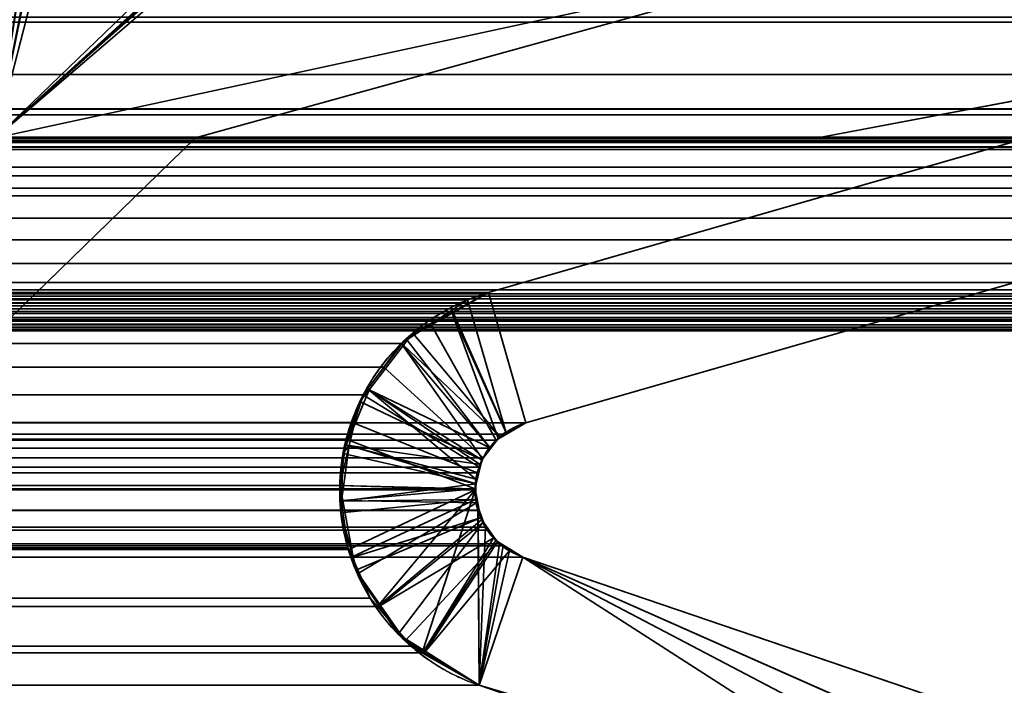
# Model space of a CAD drawing. Header units: millimetres. Extents: x -490 to 6690, y -115 to 132.
# Tile 767 of 1031: x 4955.17 to 4959.41, y 0.79 to 3.66. Entities that reach past the tile are written whole.
import ezdxf

# ---------------------------------------------------------------- set-up
doc = ezdxf.new("R2010")
doc.units = ezdxf.units.MM
doc.layers.add('152', color=7, linetype='Continuous', true_color=0xffffff)

# ---------------------------------------------------------------- blocks, each defined once
blk = doc.blocks.new('UG_SURFACE_264')
at = {"layer": '152', "color": 14, "linetype": 'Continuous', "lineweight": 35}
for points in [[(4967.2999, -10, 2024.3001), (4967.2999, 19, 2024.3001), (4032.7001, 19, 2024.3001), (4032.7001, -10, 2024.3001)], [(4963.2502, 16.25, 2020.2501), (4963.2502, -22, 2020.2501), (4036.7498, -22, 2020.2501), (4036.7498, 16.25, 2020.2501)]]:
    blk.add_3dface(points, dxfattribs=at)
blk = doc.blocks.new('UG_SURFACE_265')
at = {"layer": '152', "color": 7, "linetype": 'Continuous', "lineweight": 35}
for points in [[(4036.7498, 16, 2020.2501), (4036.7498, -22, 2020.2501), (4963.2502, -22, 2020.2501), (4963.2502, 16, 2020.2501)], [(4962.9998, 16, 2020), (4962.9998, -22, 2020), (4037.0002, -22, 2020), (4037.0002, 16, 2020)]]:
    blk.add_3dface(points, dxfattribs=at)
blk = doc.blocks.new('UG_SURFACE_273')
at = {"layer": '152', "color": 46, "linetype": 'Continuous', "lineweight": 35}
for points in [[(4956.6946, 4.6182, 2013.6945), (4956.7866, 4.6403, 2013.7866), (4959.0001, 4, 2016), (4955.0681, 3.15, 2012.0678)], [(4955.0681, 3.15, 2012.0678), (4956.5592, 4.5858, 2013.5591), (4956.6946, 4.6182, 2013.6945)], [(4956.5592, 4.5858, 2013.5591), (4955.0681, 3.15, 2012.0678), (4955.1001, 4, 2012.1), (4955.2293, 4.3804, 2012.2294)], [(4955.9293, 3.15, 2012.9292), (4955.0681, 3.15, 2012.0678), (4959.0001, 4, 2016)], [(4961.247, 3.6468, 2018.2469), (4958.6082, 3.15, 2015.6081), (4955.9293, 3.15, 2012.9292), (4959.0001, 4, 2016)], [(4959.0001, 4, 2016), (4962.3966, 4, 2019.3963), (4961.247, 3.6468, 2018.2469)], [(4037.4303, 3.7039, 2019.5696), (4037.1981, 3.4215, 2019.8019), (4962.8019, 3.4215, 2019.8019)], [(4037.4303, 3.7039, 2019.5696), (4962.8019, 3.4215, 2019.8019), (4962.594, 3.6691, 2019.5942)], [(4042.809, 2.4839, 2014.1912), (4038.753, 3.6468, 2018.2469), (4961.247, 3.6468, 2018.2469), (4957.191, 2.4839, 2014.1912)], [(4038.753, 3.6468, 2018.2469), (4041.3918, 3.15, 2015.6081), (4958.6082, 3.15, 2015.6081), (4961.247, 3.6468, 2018.2469)], [(4961.5822, 3.1368, 2018.5823), (4957.3517, 1.9237, 2014.3518), (4957.191, 2.4839, 2014.1912), (4961.247, 3.6468, 2018.2469)], [(4037.1981, 3.4215, 2019.8019), (4037.1361, 3.3483, 2019.8638), (4962.9073, 3.2735, 2019.9072)], [(4962.9073, 3.2735, 2019.9072), (4962.8019, 3.4215, 2019.8019), (4037.1981, 3.4215, 2019.8019)], [(4037.1361, 3.3483, 2019.8638), (4037.0951, 3.2714, 2019.9051), (4962.9073, 3.2735, 2019.9072)], [(4037.0426, 3.1743, 2019.9571), (4962.9245, 3.2492, 2019.9246), (4962.9073, 3.2735, 2019.9072)], [(4962.9073, 3.2735, 2019.9072), (4037.0951, 3.2714, 2019.9051), (4037.0426, 3.1743, 2019.9571)], [(4037.0426, 3.1743, 2019.9571), (4962.976, 3.1102, 2019.9759), (4962.9245, 3.2492, 2019.9246)], [(4037.0426, 3.1743, 2019.9571), (4037.0235, 3.1107, 2019.9764), (4962.976, 3.1102, 2019.9759)], [(4961.9532, 3.1528, 2018.9531), (4037.9963, 3.129, 2019.0034), (4038.0468, 3.1528, 2018.9531)], [(4961.9532, 3.1528, 2018.9531), (4962.0037, 3.129, 2019.0034), (4037.9963, 3.129, 2019.0034)], [(4038.0468, 3.1528, 2018.9531), (4038.2285, 3.1449, 2018.7714), (4961.7715, 3.1449, 2018.7714), (4961.9532, 3.1528, 2018.9531)], [(4038.4178, 3.1368, 2018.5823), (4961.5822, 3.1368, 2018.5823), (4961.7715, 3.1449, 2018.7714), (4038.2285, 3.1449, 2018.7714)], [(4955.9293, 3.15, 2012.9292), (4958.6082, 3.15, 2015.6081), (4041.3918, 3.15, 2015.6081), (4044.0707, 3.15, 2012.9292)], [(4044.0707, 3.15, 2012.9292), (4045.9819, 1.2939, 2011.0178), (4954.0181, 1.2939, 2011.0178), (4955.9293, 3.15, 2012.9292)], [(4955.0681, 3.15, 2012.0678), (4955.9293, 3.15, 2012.9292), (4954.0181, 1.2939, 2011.0178), (4953.795, 1.1265, 2010.7949)], [(4037.0197, 3.0974, 2019.9804), (4037.0002, 2.933, 2020), (4962.9998, 2.933, 2020)], [(4962.976, 3.1102, 2019.9759), (4037.0235, 3.1107, 2019.9764), (4037.0197, 3.0974, 2019.9804)], [(4037.0197, 3.0974, 2019.9804), (4962.9798, 3.0997, 2019.98), (4962.976, 3.1102, 2019.9759)], [(4037.0197, 3.0974, 2019.9804), (4962.9998, 2.933, 2020), (4962.9798, 3.0997, 2019.98)], [(4037.9963, 3.129, 2019.0034), (4962.0037, 3.129, 2019.0034), (4962.2259, 3.0239, 2019.2258), (4037.7741, 3.0239, 2019.2258)], [(4038.4178, 3.1368, 2018.5823), (4042.6483, 1.9237, 2014.3518), (4957.3517, 1.9237, 2014.3518), (4961.5822, 3.1368, 2018.5823)], [(4037.694, 2.986, 2019.3059), (4037.7741, 3.0239, 2019.2258), (4962.2259, 3.0239, 2019.2258), (4962.306, 2.986, 2019.3059)], [(4962.306, 2.986, 2019.3059), (4037.6167, 2.8994, 2019.383), (4037.694, 2.986, 2019.3059)], [(4962.306, 2.986, 2019.3059), (4962.3833, 2.8994, 2019.383), (4037.6167, 2.8994, 2019.383)], [(4037.0002, 2.933, 2020), (4037.0002, 2.5278, 2020), (4962.9998, 2.5278, 2020), (4962.9998, 2.933, 2020)], [(4037.5319, 2.8036, 2019.4681), (4037.6167, 2.8994, 2019.383), (4962.3833, 2.8994, 2019.383), (4962.4681, 2.8036, 2019.4681)], [(4962.5115, 2.7104, 2019.5117), (4037.4885, 2.7104, 2019.5117), (4037.5319, 2.8036, 2019.4681)], [(4962.4681, 2.8036, 2019.4681), (4962.5115, 2.7104, 2019.5117), (4037.5319, 2.8036, 2019.4681)], [(4037.4413, 2.6087, 2019.5589), (4037.4885, 2.7104, 2019.5117), (4962.5115, 2.7104, 2019.5117), (4962.5587, 2.6087, 2019.5589)], [(4962.5587, 2.6087, 2019.5589), (4037.415, 2.4958, 2019.5851), (4037.4413, 2.6087, 2019.5589)], [(4962.5587, 2.6087, 2019.5589), (4962.585, 2.4958, 2019.5851), (4037.415, 2.4958, 2019.5851)], [(4962.9998, 2.5278, 2020), (4037.0002, 2.5278, 2020), (4037.0059, 2.478, 2019.994)], [(4962.9941, 2.478, 2019.994), (4962.9998, 2.5278, 2020), (4037.0059, 2.478, 2019.994)], [(4037.0059, 2.478, 2019.994), (4037.0097, 2.4684, 2019.9902), (4962.9903, 2.4684, 2019.9902), (4962.9941, 2.478, 2019.994)], [(4962.9741, 2.4272, 2019.9742), (4037.0097, 2.4684, 2019.9902), (4037.0259, 2.4272, 2019.9742)], [(4962.9741, 2.4272, 2019.9742), (4962.9903, 2.4684, 2019.9902), (4037.0097, 2.4684, 2019.9902)], [(4962.585, 2.4958, 2019.5851), (4962.5969, 2.4565, 2019.5971), (4037.4031, 2.4565, 2019.5971), (4037.415, 2.4958, 2019.5851)], [(4042.809, 2.4839, 2014.1912), (4957.191, 2.4839, 2014.1912), (4957.0994, 2.4521, 2014.0996)], [(4957.0994, 2.4521, 2014.0996), (4043.0603, 2.3565, 2013.9399), (4042.809, 2.4839, 2014.1912)], [(4957.0994, 2.4521, 2014.0996), (4957.191, 2.4839, 2014.1912), (4957.3517, 1.9237, 2014.3518), (4957.2673, 1.8743, 2014.2672)], [(4037.0259, 2.4272, 2019.9742), (4037.0359, 2.4141, 2019.9642), (4962.9641, 2.4141, 2019.9642), (4962.9741, 2.4272, 2019.9742)], [(4962.6026, 2.439, 2019.6023), (4037.374, 2.402, 2019.6261), (4037.3974, 2.439, 2019.6023)], [(4962.6026, 2.439, 2019.6023), (4962.626, 2.402, 2019.6261), (4037.374, 2.402, 2019.6261)], [(4037.3974, 2.439, 2019.6023), (4962.5969, 2.4565, 2019.5971), (4962.6026, 2.439, 2019.6023)], [(4037.3974, 2.439, 2019.6023), (4037.4031, 2.4565, 2019.5971), (4962.5969, 2.4565, 2019.5971)], [(4957.0994, 2.4521, 2014.0996), (4956.9421, 2.3483, 2013.942), (4043.0603, 2.3565, 2013.9399)], [(4957.2673, 1.8743, 2014.2672), (4957.2229, 1.8487, 2014.2231), (4956.9421, 2.3483, 2013.942), (4957.0994, 2.4521, 2014.0996)], [(4962.9641, 2.4141, 2019.9642), (4037.0359, 2.4141, 2019.9642), (4037.0646, 2.3771, 2019.9356)], [(4962.9354, 2.3771, 2019.9356), (4962.9641, 2.4141, 2019.9642), (4037.0646, 2.3771, 2019.9356)], [(4037.0646, 2.3771, 2019.9356), (4037.0784, 2.3678, 2019.9215), (4962.9216, 2.3678, 2019.9215), (4962.9354, 2.3771, 2019.9356)], [(4962.6317, 2.3936, 2019.6314), (4037.3287, 2.3608, 2019.6712), (4037.3683, 2.3936, 2019.6314)], [(4962.6317, 2.3936, 2019.6314), (4962.6713, 2.3608, 2019.6712), (4037.3287, 2.3608, 2019.6712)], [(4037.3683, 2.3936, 2019.6314), (4962.626, 2.402, 2019.6261), (4962.6317, 2.3936, 2019.6314)], [(4037.3683, 2.3936, 2019.6314), (4037.374, 2.402, 2019.6261), (4962.626, 2.402, 2019.6261)], [(4962.8696, 2.3343, 2019.8696), (4037.0784, 2.3678, 2019.9215), (4037.1304, 2.3343, 2019.8696)], [(4962.8696, 2.3343, 2019.8696), (4962.9216, 2.3678, 2019.9215), (4037.0784, 2.3678, 2019.9215)], [(4037.1914, 2.3244, 2019.8083), (4962.8086, 2.3244, 2019.8083), (4962.8673, 2.334, 2019.8674), (4037.1327, 2.334, 2019.8674)], [(4037.2214, 2.3195, 2019.7783), (4962.7256, 2.335, 2019.7256), (4962.7786, 2.3195, 2019.7783)], [(4037.2214, 2.3195, 2019.7783), (4037.2744, 2.335, 2019.7256), (4962.7256, 2.335, 2019.7256)], [(4962.6899, 2.3454, 2019.6898), (4037.2744, 2.335, 2019.7256), (4037.3101, 2.3454, 2019.6898)], [(4962.6899, 2.3454, 2019.6898), (4962.7256, 2.335, 2019.7256), (4037.2744, 2.335, 2019.7256)], [(4037.3101, 2.3454, 2019.6898), (4962.6713, 2.3608, 2019.6712), (4962.6899, 2.3454, 2019.6898)], [(4037.3101, 2.3454, 2019.6898), (4037.3287, 2.3608, 2019.6712), (4962.6713, 2.3608, 2019.6712)], [(4043.1066, 2.333, 2013.8934), (4043.0603, 2.3565, 2013.9399), (4956.9421, 2.3483, 2013.942)], [(4043.1066, 2.333, 2013.8934), (4956.9421, 2.3483, 2013.942), (4956.8148, 2.2645, 2013.8149)], [(4956.8148, 2.2645, 2013.8149), (4043.2625, 2.1665, 2013.7372), (4043.1066, 2.333, 2013.8934)], [(4956.8148, 2.2645, 2013.8149), (4956.9421, 2.3483, 2013.942), (4957.2229, 1.8487, 2014.2231), (4957.1972, 1.814, 2014.1973)], [(4037.2086, 2.3216, 2019.7914), (4962.7914, 2.3216, 2019.7914), (4962.8086, 2.3244, 2019.8083), (4037.1914, 2.3244, 2019.8083)], [(4962.7786, 2.3195, 2019.7783), (4037.2086, 2.3216, 2019.7914), (4037.2214, 2.3195, 2019.7783)], [(4962.7786, 2.3195, 2019.7783), (4962.7914, 2.3216, 2019.7914), (4037.2086, 2.3216, 2019.7914)], [(4956.8148, 2.2645, 2013.8149), (4956.7399, 2.1633, 2013.7398), (4043.2625, 2.1665, 2013.7372)], [(4957.1972, 1.814, 2014.1973), (4957.1671, 1.7731, 2014.1671), (4956.7399, 2.1633, 2013.7398), (4956.8148, 2.2645, 2013.8149)], [(4043.2987, 2.1282, 2013.7014), (4043.2625, 2.1665, 2013.7372), (4956.7399, 2.1633, 2013.7398)], [(4043.2987, 2.1282, 2013.7014), (4956.7399, 2.1633, 2013.7398), (4956.6507, 2.0436, 2013.6509)], [(4956.6507, 2.0436, 2013.6509), (4956.7399, 2.1633, 2013.7398), (4957.1671, 1.7731, 2014.1671), (4957.1514, 1.7323, 2014.1513)], [(4956.6507, 2.0436, 2013.6509), (4043.3979, 1.9267, 2013.6023), (4043.2987, 2.1282, 2013.7014)], [(4956.6507, 2.0436, 2013.6509), (4956.605, 1.9244, 2013.6049), (4043.3979, 1.9267, 2013.6023)], [(4957.1514, 1.7323, 2014.1513), (4957.1419, 1.7081, 2014.142), (4956.605, 1.9244, 2013.6049), (4956.6507, 2.0436, 2013.6509)], [(4957.3517, 1.9237, 2014.3518), (4042.6483, 1.9237, 2014.3518), (4042.6793, 1.9128, 2014.3206)], [(4042.6793, 1.9128, 2014.3206), (4957.2673, 1.8743, 2014.2672), (4957.3517, 1.9237, 2014.3518)], [(4042.6793, 1.9128, 2014.3206), (4042.7332, 1.8773, 2014.2667), (4957.2673, 1.8743, 2014.2672)], [(4043.4055, 1.9111, 2013.5946), (4043.3979, 1.9267, 2013.6023), (4956.605, 1.9244, 2013.6049)], [(4956.605, 1.9244, 2013.6049), (4043.448, 1.6979, 2013.5522), (4043.4055, 1.9111, 2013.5946)], [(4043.448, 1.6979, 2013.5522), (4956.605, 1.9244, 2013.6049), (4956.5778, 1.8537, 2013.5777)], [(4956.5778, 1.8537, 2013.5777), (4956.605, 1.9244, 2013.6049), (4957.1419, 1.7081, 2014.142), (4957.1333, 1.6397, 2014.133)], [(4957.2229, 1.8487, 2014.2231), (4042.7332, 1.8773, 2014.2667), (4042.7771, 1.8487, 2014.2231)], [(4957.2229, 1.8487, 2014.2231), (4957.2673, 1.8743, 2014.2672), (4042.7332, 1.8773, 2014.2667)], [(4042.7771, 1.8487, 2014.2231), (4957.1972, 1.814, 2014.1973), (4957.2229, 1.8487, 2014.2231)], [(4042.7771, 1.8487, 2014.2231), (4042.8028, 1.814, 2014.1973), (4957.1972, 1.814, 2014.1973)], [(4956.5778, 1.8537, 2013.5777), (4043.4456, 1.6546, 2013.5543), (4043.448, 1.6979, 2013.5522)], [(4956.5778, 1.8537, 2013.5777), (4956.5516, 1.6535, 2013.5517), (4043.4456, 1.6546, 2013.5543)], [(4957.1333, 1.6397, 2014.133), (4957.1323, 1.6346, 2014.1325), (4956.5516, 1.6535, 2013.5517), (4956.5778, 1.8537, 2013.5777)], [(4957.1671, 1.7731, 2014.1671), (4042.8028, 1.814, 2014.1973), (4042.8329, 1.7731, 2014.1671)], [(4957.1671, 1.7731, 2014.1671), (4957.1972, 1.814, 2014.1973), (4042.8028, 1.814, 2014.1973)], [(4042.8329, 1.7731, 2014.1671), (4957.1514, 1.7323, 2014.1513), (4957.1671, 1.7731, 2014.1671)], [(4042.8329, 1.7731, 2014.1671), (4042.8486, 1.7323, 2014.1513), (4957.1514, 1.7323, 2014.1513)], [(4957.1419, 1.7081, 2014.142), (4042.8486, 1.7323, 2014.1513), (4042.8581, 1.7081, 2014.142)], [(4957.1419, 1.7081, 2014.142), (4957.1514, 1.7323, 2014.1513), (4042.8486, 1.7323, 2014.1513)], [(4042.8581, 1.7081, 2014.142), (4957.1333, 1.6397, 2014.133), (4957.1419, 1.7081, 2014.142)], [(4042.8581, 1.7081, 2014.142), (4042.8667, 1.6397, 2014.133), (4957.1333, 1.6397, 2014.133)], [(4043.4365, 1.4764, 2013.5634), (4043.4456, 1.6546, 2013.5543), (4956.5516, 1.6535, 2013.5517)], [(4957.1457, 1.5455, 2014.1456), (4042.8677, 1.6346, 2014.1325), (4042.8557, 1.5481, 2014.1444)], [(4957.1443, 1.5481, 2014.1444), (4042.8667, 1.6397, 2014.133), (4042.8677, 1.6346, 2014.1325)], [(4957.1443, 1.5481, 2014.1444), (4957.1323, 1.6346, 2014.1325), (4042.8667, 1.6397, 2014.133)], [(4957.1323, 1.6346, 2014.1325), (4957.1333, 1.6397, 2014.133), (4042.8667, 1.6397, 2014.133)], [(4042.8677, 1.6346, 2014.1325), (4957.1457, 1.5455, 2014.1456), (4957.1443, 1.5481, 2014.1444)], [(4043.4079, 1.381, 2013.5922), (4956.5496, 1.6387, 2013.5496), (4956.5849, 1.3858, 2013.5846)], [(4956.5496, 1.6387, 2013.5496), (4043.4079, 1.381, 2013.5922), (4043.4365, 1.4764, 2013.5634)], [(4043.4365, 1.4764, 2013.5634), (4956.5516, 1.6535, 2013.5517), (4956.5496, 1.6387, 2013.5496)], [(4957.1323, 1.6346, 2014.1325), (4956.5496, 1.6387, 2013.5496), (4956.5516, 1.6535, 2013.5517)], [(4956.5883, 1.3781, 2013.5882), (4956.5849, 1.3858, 2013.5846), (4956.5496, 1.6387, 2013.5496), (4957.1323, 1.6346, 2014.1325)], [(4957.1323, 1.6346, 2014.1325), (4956.7118, 1.1323, 2013.7117), (4956.6808, 1.1689, 2013.6807), (4956.5883, 1.3781, 2013.5882)], [(4957.1323, 1.6346, 2014.1325), (4956.9049, 0.9343, 2013.905), (4956.8567, 0.962, 2013.8566), (4956.7118, 1.1323, 2013.7117)], [(4957.1323, 1.6346, 2014.1325), (4957.1443, 1.5481, 2014.1444), (4957.15, 0.794, 2014.1501), (4956.9049, 0.9343, 2013.905)], [(4957.1772, 1.4739, 2014.1773), (4042.8543, 1.5455, 2014.1456), (4042.8228, 1.4739, 2014.1773)], [(4042.8557, 1.5481, 2014.1444), (4042.8543, 1.5455, 2014.1456), (4957.1457, 1.5455, 2014.1456)], [(4957.1772, 1.4739, 2014.1773), (4957.1457, 1.5455, 2014.1456), (4042.8543, 1.5455, 2014.1456)], [(4957.15, 0.794, 2014.1501), (4957.1443, 1.5481, 2014.1444), (4957.1457, 1.5455, 2014.1456)], [(4957.1457, 1.5455, 2014.1456), (4957.1772, 1.4739, 2014.1773), (4957.15, 0.794, 2014.1501)], [(4957.2372, 1.4031, 2014.2374), (4042.8123, 1.4614, 2014.1878), (4042.7628, 1.4031, 2014.2374)], [(4042.8228, 1.4739, 2014.1773), (4042.8123, 1.4614, 2014.1878), (4957.1877, 1.4614, 2014.1878)], [(4957.2372, 1.4031, 2014.2374), (4957.1877, 1.4614, 2014.1878), (4042.8123, 1.4614, 2014.1878)], [(4042.8228, 1.4739, 2014.1773), (4957.1877, 1.4614, 2014.1878), (4957.1772, 1.4739, 2014.1773)], [(4957.15, 0.794, 2014.1501), (4957.1772, 1.4739, 2014.1773), (4957.1877, 1.4614, 2014.1878), (4957.2372, 1.4031, 2014.2374)], [(4042.7628, 1.4031, 2014.2374), (4042.7461, 1.3937, 2014.2539), (4957.2539, 1.3937, 2014.2539)], [(4042.7628, 1.4031, 2014.2374), (4957.2539, 1.3937, 2014.2539), (4957.2372, 1.4031, 2014.2374)], [(4957.15, 0.794, 2014.1501), (4957.2372, 1.4031, 2014.2374), (4957.2539, 1.3937, 2014.2539)], [(4042.6621, 1.3457, 2014.3378), (4957.3379, 1.3457, 2014.3378), (4957.2539, 1.3937, 2014.2539), (4042.7461, 1.3937, 2014.2539)], [(4043.3779, 1.2812, 2013.6223), (4043.4079, 1.381, 2013.5922), (4956.5883, 1.3781, 2013.5882)], [(4043.3779, 1.2812, 2013.6223), (4956.5883, 1.3781, 2013.5882), (4956.6808, 1.1689, 2013.6807)], [(4956.5849, 1.3858, 2013.5846), (4956.5883, 1.3781, 2013.5882), (4043.4079, 1.381, 2013.5922)], [(4957.2539, 1.3937, 2014.2539), (4957.3379, 1.3457, 2014.3378), (4957.15, 0.794, 2014.1501)], [(4042.6621, 1.3457, 2014.3378), (4037.3831, -0.45, 2019.6168), (4962.6169, -0.45, 2019.6168), (4957.3379, 1.3457, 2014.3378)], [(4959.3754, 0.0371, 2016.3753), (4957.15, 0.794, 2014.1501), (4957.3379, 1.3457, 2014.3378)], [(4957.3379, 1.3457, 2014.3378), (4962.6169, -0.45, 2019.6168), (4961.5169, -0.5016, 2018.5168), (4959.3754, 0.0371, 2016.3753)], [(4956.6808, 1.1689, 2013.6807), (4043.2863, 1.1338, 2013.7138), (4043.3779, 1.2812, 2013.6223)], [(4956.6808, 1.1689, 2013.6807), (4956.7118, 1.1323, 2013.7117), (4043.2863, 1.1338, 2013.7138)], [(4043.2401, 1.0594, 2013.7601), (4043.2863, 1.1338, 2013.7138), (4956.7118, 1.1323, 2013.7117)], [(4043.2401, 1.0594, 2013.7601), (4956.7118, 1.1323, 2013.7117), (4956.8567, 0.962, 2013.8566)], [(4956.8567, 0.962, 2013.8566), (4043.0927, 0.9391, 2013.9074), (4043.2401, 1.0594, 2013.7601)], [(4042.9912, 0.8563, 2014.0088), (4043.0927, 0.9391, 2013.9074), (4956.9049, 0.9343, 2013.905)], [(4042.9912, 0.8563, 2014.0088), (4956.9049, 0.9343, 2013.905), (4957.15, 0.794, 2014.1501)], [(4956.8567, 0.962, 2013.8566), (4956.9049, 0.9343, 2013.905), (4043.0927, 0.9391, 2013.9074)], [(4957.15, 0.794, 2014.1501), (4042.85, 0.794, 2014.1501), (4042.9912, 0.8563, 2014.0088)], [(4040.6246, 0.0371, 2016.3753), (4042.85, 0.794, 2014.1501), (4957.15, 0.794, 2014.1501), (4959.3754, 0.0371, 2016.3753)]]:
    blk.add_3dface(points, dxfattribs=at)
blk = doc.blocks.new('UG_SURFACE_274')
at = {"layer": '152', "color": 46, "linetype": 'Continuous', "lineweight": 35}
for points in [[(4955.0681, 3.15, 2012.0678), (4959.0001, 4, 2016), (4956.8586, 4.6851, 2013.8588), (4956.8582, 4.6847, 2013.8578)], [(4955.0681, 3.15, 2012.0678), (4956.8582, 4.6847, 2013.8578), (4956.717, 4.6224, 2013.7169)], [(4956.717, 4.6224, 2013.7169), (4956.6555, 4.5951, 2013.6552), (4955.0681, 3.15, 2012.0678)], [(4956.7189, 4.6137, -8), (4956.7289, 4.6154, -8), (4959.0001, 4, -8), (4955.0681, 3.15, -8)], [(4955.0681, 3.15, -8), (4956.5592, 4.5858, -8), (4956.7189, 4.6137, -8)], [(4955.0681, 3.15, 2012.0678), (4956.6555, 4.5951, 2013.6552), (4956.5592, 4.5858, 2013.5591)], [(4955.4315, 4.568, -8), (4955.5163, 4.5858, -8), (4956.5592, 4.5858, -8), (4955.0681, 3.15, -8)], [(4955.0681, 3.15, 2012.0678), (4956.5592, 4.5858, 2013.5591), (4955.5163, 4.5858, 2012.5163), (4955.4319, 4.5634, 2012.4319)], [(4955.0681, 3.15, -8), (4955.3485, 4.5273, -8), (4955.3943, 4.5602, -8), (4955.4315, 4.568, -8)], [(4955.0681, 3.15, 2012.0678), (4955.4319, 4.5634, 2012.4319), (4955.3657, 4.5458, 2012.3656), (4955.3461, 4.5287, 2012.3463)], [(4955.3461, 4.5287, 2012.3463), (4955.3404, 4.5234, 2012.3403), (4955.0681, 3.15, 2012.0678)], [(4955.3418, 4.5228, -8), (4955.3485, 4.5273, -8), (4955.0681, 3.15, -8)], [(4955.0681, 3.15, 2012.0678), (4955.3404, 4.5234, 2012.3403), (4955.2746, 4.4655, 2012.2745), (4955.2727, 4.4622, 2012.2728)], [(4955.0681, 3.15, -8), (4955.2765, 4.4601, -8), (4955.2927, 4.4876, -8), (4955.3418, 4.5228, -8)], [(4955.2727, 4.4622, 2012.2728), (4955.2293, 4.3804, 2012.2294), (4955.1001, 4, 2012.1), (4955.0681, 3.15, 2012.0678)], [(4955.0681, 3.15, -8), (4955.1001, 4, -8), (4955.2293, 4.3804, -8), (4955.2765, 4.4601, -8)], [(4955.9293, 3.15, -8), (4955.0681, 3.15, -8), (4959.0001, 4, -8)], [(4959.0001, 4, 2016), (4955.0681, 3.15, 2012.0678), (4955.9293, 3.15, 2012.9292)], [(4961.247, 3.6468, -8), (4958.6082, 3.15, -8), (4955.9293, 3.15, -8), (4959.0001, 4, -8)], [(4959.0001, 4, 2016), (4955.9293, 3.15, 2012.9292), (4958.6082, 3.15, 2015.6081), (4961.247, 3.6468, 2018.2469)], [(4959.0001, 4, -8), (4962.3966, 4, -8), (4961.247, 3.6468, -8)], [(4961.247, 3.6468, 2018.2469), (4962.3966, 4, 2019.3963), (4959.0001, 4, 2016)], [(4957.191, 2.4839, 2014.1912), (4961.247, 3.6468, 2018.2469), (4961.247, 3.6468, -8), (4957.191, 2.4839, -8)], [(4957.191, 2.4839, -8), (4961.247, 3.6468, -8), (4961.5822, 3.1368, -8), (4957.3517, 1.9237, -8)], [(4957.3517, 1.9237, 2014.3518), (4961.5822, 3.1368, 2018.5823), (4961.247, 3.6468, 2018.2469), (4957.191, 2.4839, 2014.1912)], [(4961.247, 3.6468, 2018.2469), (4958.6082, 3.15, 2015.6081), (4958.6082, 3.15, -8), (4961.247, 3.6468, -8)], [(4955.9293, 3.15, 2012.9292), (4954.0181, 1.2939, 2011.0178), (4954.0181, 1.2939, -8), (4955.9293, 3.15, -8)], [(4955.0681, 3.15, -8), (4955.9293, 3.15, -8), (4954.0181, 1.2939, -8)], [(4954.0181, 1.2939, 2011.0178), (4955.9293, 3.15, 2012.9292), (4955.0681, 3.15, 2012.0678)], [(4955.9293, 3.15, 2012.9292), (4955.9293, 3.15, -8), (4958.6082, 3.15, -8), (4958.6082, 3.15, 2015.6081)], [(4961.5822, 3.1368, 2018.5823), (4957.3517, 1.9237, 2014.3518), (4957.3517, 1.9237, -8), (4961.5822, 3.1368, -8)], [(4957.191, 2.4839, -8), (4957.0365, 2.4012, -8), (4957.0336, 2.3954, 2014.0336)], [(4957.0336, 2.3954, 2014.0336), (4957.191, 2.4839, 2014.1912), (4957.191, 2.4839, -8)], [(4957.2678, 1.8769, 2014.2677), (4957.3517, 1.9237, 2014.3518), (4957.191, 2.4839, 2014.1912), (4957.0336, 2.3954, 2014.0336)], [(4957.0365, 2.4012, -8), (4957.191, 2.4839, -8), (4957.3517, 1.9237, -8), (4957.2682, 1.8791, -8)], [(4956.8357, 2.2844, 2013.8357), (4957.0365, 2.4012, -8), (4956.8639, 2.3089, -8)], [(4956.8357, 2.2844, 2013.8357), (4957.0336, 2.3954, 2014.0336), (4957.0365, 2.4012, -8)], [(4957.1986, 1.8132, 2014.1985), (4957.232, 1.8569, 2014.2319), (4957.0336, 2.3954, 2014.0336), (4956.8357, 2.2844, 2013.8357)], [(4957.2682, 1.8791, -8), (4957.2396, 1.8639, -8), (4956.8639, 2.3089, -8), (4957.0365, 2.4012, -8)], [(4957.0336, 2.3954, 2014.0336), (4957.232, 1.8569, 2014.2319), (4957.2678, 1.8769, 2014.2677)], [(4956.8639, 2.3089, -8), (4956.8243, 2.2581, -8), (4956.8176, 2.2612, 2013.8178), (4956.8357, 2.2844, 2013.8357)], [(4956.8243, 2.2581, -8), (4956.8639, 2.3089, -8), (4957.2396, 1.8639, -8)], [(4956.676, 2.066, -8), (4956.6693, 2.0691, 2013.6695), (4956.8176, 2.2612, 2013.8178), (4956.8243, 2.2581, -8)], [(4957.1562, 1.7428, 2014.1563), (4957.1648, 1.7689, 2014.1649), (4956.8176, 2.2612, 2013.8178), (4956.6693, 2.0691, 2013.6695)], [(4957.2396, 1.8639, -8), (4957.201, 1.8136, -8), (4956.676, 2.066, -8), (4956.8243, 2.2581, -8)], [(4956.8357, 2.2844, 2013.8357), (4956.8176, 2.2612, 2013.8178), (4957.1648, 1.7689, 2014.1649), (4957.1986, 1.8132, 2014.1985)], [(4956.6693, 2.0691, 2013.6695), (4956.6531, 2.0483, 2013.6533), (4956.5768, 1.8278, 2013.5767), (4957.1362, 1.6803, 2014.1363)], [(4956.676, 2.066, -8), (4956.6364, 2.0151, -8), (4956.5768, 1.8278, 2013.5767)], [(4956.5768, 1.8278, 2013.5767), (4956.6531, 2.0483, 2013.6533), (4956.676, 2.066, -8)], [(4957.1619, 1.7634, -8), (4956.6364, 2.0151, -8), (4956.676, 2.066, -8)], [(4956.6531, 2.0483, 2013.6533), (4956.6693, 2.0691, 2013.6695), (4956.676, 2.066, -8)], [(4956.6693, 2.0691, 2013.6695), (4957.1362, 1.6803, 2014.1363), (4957.1562, 1.7428, 2014.1563)], [(4957.201, 1.8136, -8), (4957.1619, 1.7634, -8), (4956.676, 2.066, -8)], [(4956.6364, 2.0151, -8), (4956.5911, 1.8264, -8), (4956.5768, 1.8278, 2013.5767)], [(4956.5911, 1.8264, -8), (4956.6364, 2.0151, -8), (4957.1619, 1.7634, -8), (4957.1576, 1.7436, -8)], [(4957.3517, 1.9237, -8), (4957.3517, 1.9237, 2014.3518), (4957.2678, 1.8769, 2014.2677)], [(4957.2678, 1.8769, 2014.2677), (4957.2682, 1.8791, -8), (4957.3517, 1.9237, -8)], [(4957.2682, 1.8791, -8), (4957.2678, 1.8769, 2014.2677), (4957.232, 1.8569, 2014.2319)], [(4957.232, 1.8569, 2014.2319), (4957.2396, 1.8639, -8), (4957.2682, 1.8791, -8)], [(4956.5911, 1.8264, -8), (4956.5501, 1.654, -8), (4956.5568, 1.586, 2013.5567)], [(4957.1376, 1.6606, -8), (4957.1323, 1.6398, -8), (4956.5501, 1.654, -8), (4956.5911, 1.8264, -8)], [(4956.5568, 1.586, 2013.5567), (4956.5639, 1.7911, 2013.5639), (4956.5911, 1.8264, -8)], [(4956.5639, 1.7911, 2013.5639), (4956.5768, 1.8278, 2013.5767), (4956.5911, 1.8264, -8)], [(4957.1362, 1.6614, 2014.1358), (4957.1362, 1.6803, 2014.1363), (4956.5768, 1.8278, 2013.5767), (4956.5639, 1.7911, 2013.5639)], [(4957.1576, 1.7436, -8), (4957.1376, 1.6606, -8), (4956.5911, 1.8264, -8)], [(4957.232, 1.8569, 2014.2319), (4957.1986, 1.8132, 2014.1985), (4957.201, 1.8136, -8)], [(4957.232, 1.8569, 2014.2319), (4957.201, 1.8136, -8), (4957.2396, 1.8639, -8)], [(4956.5639, 1.7911, 2013.5639), (4956.5568, 1.586, 2013.5567), (4957.1362, 1.6614, 2014.1358)], [(4957.1619, 1.7634, -8), (4957.201, 1.8136, -8), (4957.1986, 1.8132, 2014.1985)], [(4957.1619, 1.7634, -8), (4957.1986, 1.8132, 2014.1985), (4957.1648, 1.7689, 2014.1649)], [(4957.1576, 1.7436, -8), (4957.1562, 1.7428, 2014.1563), (4957.1362, 1.6803, 2014.1363)], [(4957.1362, 1.6803, 2014.1363), (4957.1376, 1.6606, -8), (4957.1576, 1.7436, -8)], [(4957.1648, 1.7689, 2014.1649), (4957.1562, 1.7428, 2014.1563), (4957.1576, 1.7436, -8)], [(4957.1648, 1.7689, 2014.1649), (4957.1576, 1.7436, -8), (4957.1619, 1.7634, -8)], [(4956.5501, 1.654, -8), (4956.5625, 1.5886, -8), (4956.5568, 1.586, 2013.5567)], [(4956.5625, 1.5886, -8), (4956.5501, 1.654, -8), (4957.1323, 1.6398, -8)], [(4956.5568, 1.586, 2013.5567), (4957.1347, 1.5937, 2014.1349), (4957.1362, 1.6614, 2014.1358)], [(4957.1323, 1.6398, -8), (4957.1362, 1.6614, 2014.1358), (4957.1347, 1.5937, 2014.1349)], [(4957.1323, 1.6398, -8), (4957.1376, 1.6606, -8), (4957.1362, 1.6614, 2014.1358)], [(4957.1362, 1.6803, 2014.1363), (4957.1362, 1.6614, 2014.1358), (4957.1376, 1.6606, -8)], [(4956.5625, 1.5886, -8), (4957.1323, 1.6398, -8), (4957.1443, 1.5787, -8)], [(4957.1347, 1.5937, 2014.1349), (4957.1443, 1.5787, -8), (4957.1323, 1.6398, -8)], [(4957.1347, 1.5937, 2014.1349), (4956.5549, 1.536, 2013.5548), (4956.6059, 1.3476, 2013.6058)], [(4956.5568, 1.586, 2013.5567), (4956.5549, 1.536, 2013.5548), (4957.1347, 1.5937, 2014.1349)], [(4956.5549, 1.536, 2013.5548), (4956.5625, 1.5886, -8), (4956.6083, 1.3454, -8)], [(4956.5549, 1.536, 2013.5548), (4956.5568, 1.586, 2013.5567), (4956.5625, 1.5886, -8)], [(4957.1443, 1.5787, -8), (4957.1562, 1.515, -8), (4956.6083, 1.3454, -8), (4956.5625, 1.5886, -8)], [(4957.139, 1.5785, 2014.1392), (4957.1347, 1.5937, 2014.1349), (4956.6059, 1.3476, 2013.6058), (4956.6259, 1.2731, 2013.6259)], [(4956.6259, 1.2731, 2013.6259), (4956.718, 1.1374, 2013.7177), (4957.16, 1.5064, 2014.1599), (4957.139, 1.5785, 2014.1392)], [(4957.1347, 1.5937, 2014.1349), (4957.139, 1.5785, 2014.1392), (4957.1443, 1.5787, -8)], [(4957.1562, 1.515, -8), (4957.1443, 1.5787, -8), (4957.139, 1.5785, 2014.1392)], [(4957.1695, 1.4958, -8), (4957.1562, 1.515, -8), (4957.139, 1.5785, 2014.1392)], [(4957.139, 1.5785, 2014.1392), (4957.16, 1.5064, 2014.1599), (4957.1695, 1.4958, -8)], [(4956.6083, 1.3454, -8), (4956.6059, 1.3476, 2013.6058), (4956.5549, 1.536, 2013.5548)], [(4957.1562, 1.515, -8), (4956.6188, 1.2891, -8), (4956.6083, 1.3454, -8)], [(4956.7251, 1.1369, -8), (4956.6188, 1.2891, -8), (4957.1562, 1.515, -8), (4957.1695, 1.4958, -8)], [(4957.1676, 1.4954, 2014.1675), (4957.16, 1.5064, 2014.1599), (4956.718, 1.1374, 2013.7177), (4956.8014, 1.0139, 2013.8013)], [(4956.7251, 1.1369, -8), (4957.1695, 1.4958, -8), (4957.2153, 1.4301, -8)], [(4957.2134, 1.4297, 2014.2133), (4957.1676, 1.4954, 2014.1675), (4956.8014, 1.0139, 2013.8013), (4956.9135, 0.9433, 2013.9134)], [(4957.16, 1.5064, 2014.1599), (4957.1676, 1.4954, 2014.1675), (4957.1695, 1.4958, -8)], [(4957.1695, 1.4958, -8), (4957.1676, 1.4954, 2014.1675), (4957.2134, 1.4297, 2014.2133), (4957.2153, 1.4301, -8)], [(4957.2153, 1.4301, -8), (4957.2287, 1.4109, -8), (4956.8315, 0.9846, -8), (4956.7251, 1.1369, -8)], [(4956.9144, 0.935, -8), (4956.8315, 0.9846, -8), (4957.2287, 1.4109, -8)], [(4956.9135, 0.9433, 2013.9134), (4957.222, 1.4174, 2014.2219), (4957.2134, 1.4297, 2014.2133)], [(4957.283, 1.3795, 2014.2832), (4957.222, 1.4174, 2014.2219), (4956.9135, 0.9433, 2013.9134), (4957.15, 0.794, 2014.1501)], [(4956.9144, 0.935, -8), (4957.2287, 1.4109, -8), (4957.2845, 1.3777, -8)], [(4957.2287, 1.4109, -8), (4957.2153, 1.4301, -8), (4957.2134, 1.4297, 2014.2133), (4957.222, 1.4174, 2014.2219)], [(4957.222, 1.4174, 2014.2219), (4957.2845, 1.3777, -8), (4957.2287, 1.4109, -8)], [(4957.222, 1.4174, 2014.2219), (4957.283, 1.3795, 2014.2832), (4957.2845, 1.3777, -8)], [(4957.2845, 1.3777, -8), (4957.3379, 1.3457, -8), (4957.15, 0.794, -8), (4956.9144, 0.935, -8)], [(4957.15, 0.794, 2014.1501), (4957.3379, 1.3457, 2014.3378), (4957.283, 1.3795, 2014.2832)], [(4957.3379, 1.3457, -8), (4957.2845, 1.3777, -8), (4957.283, 1.3795, 2014.2832)], [(4957.283, 1.3795, 2014.2832), (4957.3379, 1.3457, 2014.3378), (4957.3379, 1.3457, -8)], [(4956.6259, 1.2731, 2013.6259), (4956.6059, 1.3476, 2013.6058), (4956.6083, 1.3454, -8)], [(4956.6259, 1.2731, 2013.6259), (4956.6083, 1.3454, -8), (4956.6188, 1.2891, -8)], [(4961.4968, -0.4967, -8), (4957.15, 0.794, -8), (4957.3379, 1.3457, -8)], [(4957.3379, 1.3457, 2014.3378), (4957.15, 0.794, 2014.1501), (4959.3754, 0.0371, 2016.3753)], [(4957.3379, 1.3457, -8), (4961.5693, -0.5259, -8), (4961.5178, -0.5051, -8)], [(4961.5178, -0.5051, -8), (4961.4968, -0.4967, -8), (4957.3379, 1.3457, -8)], [(4961.5693, -0.5259, -8), (4957.3379, 1.3457, -8), (4962.6169, -0.45, -8)], [(4957.3379, 1.3457, 2014.3378), (4959.3754, 0.0371, 2016.3753), (4960.4249, -0.273, 2017.4251)], [(4960.4249, -0.273, 2017.4251), (4961.4968, -0.4967, 2018.4968), (4962.6169, -0.45, 2019.6168), (4957.3379, 1.3457, 2014.3378)], [(4957.3379, 1.3457, 2014.3378), (4962.6169, -0.45, 2019.6168), (4962.6169, -0.45, -8), (4957.3379, 1.3457, -8)], [(4956.6188, 1.2891, -8), (4956.718, 1.1374, 2013.7177), (4956.6259, 1.2731, 2013.6259)], [(4956.6188, 1.2891, -8), (4956.7251, 1.1369, -8), (4956.718, 1.1374, 2013.7177)], [(4956.8014, 1.0139, 2013.8013), (4956.718, 1.1374, 2013.7177), (4956.7251, 1.1369, -8)], [(4956.8014, 1.0139, 2013.8013), (4956.7251, 1.1369, -8), (4956.8315, 0.9846, -8)], [(4956.9144, 0.935, -8), (4956.9135, 0.9433, 2013.9134), (4956.8014, 1.0139, 2013.8013)], [(4956.8014, 1.0139, 2013.8013), (4956.8315, 0.9846, -8), (4956.9144, 0.935, -8)], [(4957.15, 0.794, -8), (4957.15, 0.794, 2014.1501), (4956.9135, 0.9433, 2013.9134)], [(4956.9135, 0.9433, 2013.9134), (4956.9144, 0.935, -8), (4957.15, 0.794, -8)], [(4959.3754, 0.0371, 2016.3753), (4957.15, 0.794, 2014.1501), (4957.15, 0.794, -8), (4959.3754, 0.0371, -8)], [(4961.4968, -0.4967, -8), (4959.3754, 0.0371, -8), (4957.15, 0.794, -8)]]:
    blk.add_3dface(points, dxfattribs=at)
blk = doc.blocks.new('UG_SURFACE_291')
at = {"layer": '152', "color": 254, "linetype": 'Continuous', "lineweight": 35}
for points in [[(4973.2499, 111.75, 2030.2501), (4026.7501, 111.75, 2030.2501), (4026.7501, -10, 2030.2501), (4973.2499, -10, 2030.2501)], [(4967.5002, 21, 2024.4999), (4967.5002, -8, 2024.4999), (4032.4998, -8, 2024.4999), (4032.4998, 21, 2024.4999)]]:
    blk.add_3dface(points, dxfattribs=at)
blk = doc.blocks.new('UG_SURFACE_312')
at = {"layer": '152', "color": 252, "linetype": 'Continuous', "lineweight": 35}
for points in [[(5139.9999, -6.2, 2201.9999), (5139.9999, 113.2, 2201.9999), (3859.9999, 113.2, 2201.9999), (3859.9999, -6.2, 2201.9999)], [(4010.0002, -6.2, 2052), (4010.0002, 113.2, 2052), (4989.9998, 113.2, 2052), (4989.9998, -6.2, 2052)]]:
    blk.add_3dface(points, dxfattribs=at)

msp = doc.modelspace()

# ---------------------------------------------------------------- linework, layer by layer
at = {"layer": '152', "color": 253, "linetype": 'Continuous', "lineweight": -3}
for p, q in [((4038.7531, 3.6468, 2018.2469), (4961.2469, 3.6468, 2018.2469)), ((4957.1912, 2.4839, -8), (4961.2469, 3.6468, -8)), ((4961.2469, 3.6468, 2018.2469), (4957.1912, 2.4839, 2014.1912)), ((4961.2469, 3.6468, 2018.2469), (4957.1912, 2.4839, 2014.1912)), ((4958.6081, 3.15, 2015.6081), (4961.2469, 3.6468, 2018.2469)), ((4958.6081, 3.15, 2015.6081), (4961.2469, 3.6468, 2018.2469)), ((4961.2469, 3.6468, -8), (4958.6081, 3.15, -8)), ((4962.8018, 3.4215, 2019.8018), (4037.1982, 3.4215, 2019.8018)), ((4041.3919, 3.15, 2015.6081), (4958.6081, 3.15, 2015.6081)), ((4044.0709, 3.15, 2012.9291), (4955.9291, 3.15, 2012.9291)), ((4954.0179, 1.2939, 2011.0179), (4955.9291, 3.15, 2012.9291)), ((4954.0179, 1.2939, 2011.0179), (4955.9291, 3.15, 2012.9291)), ((4955.9291, 3.15, -8), (4954.0179, 1.2939, -8)), ((4958.6081, 3.15, -8), (4955.9291, 3.15, -8)), ((4955.9291, 3.15, 2012.9291), (4955.9291, 3.15, -8)), ((4958.6081, 3.15, 2015.6081), (4955.9291, 3.15, 2012.9291)), ((4955.9291, 3.15, 2012.9291), (4958.6081, 3.15, 2015.6081)), ((4958.6081, 3.15, 2015.6081), (4958.6081, 3.15, -8)), ((4961.5823, 3.1368, 2018.5823), (4038.4177, 3.1368, 2018.5823)), ((4961.5823, 3.1368, -8), (4957.3518, 1.9237, -8)), ((4961.5823, 3.1368, 2018.5823), (4957.3518, 1.9237, 2014.3518)), ((4961.5823, 3.1368, 2018.5823), (4957.3518, 1.9237, 2014.3518)), ((4963, 2.933, 2020), (4037, 2.933, 2020)), ((4963, 2.5278, 2020), (4037, 2.5278, 2020)), ((4962.5851, 2.4958, 2019.5851), (4037.4149, 2.4958, 2019.5851)), ((4042.8088, 2.4839, 2014.1912), (4957.1912, 2.4839, 2014.1912)), ((4957.1912, 2.4839, 2014.1912), (4957.1912, 2.4839, -8)), ((4957.3518, 1.9237, 2014.3518), (4042.6482, 1.9237, 2014.3518)), ((4957.3518, 1.9237, -8), (4957.3518, 1.9237, 2014.3518)), ((4957.3378, 1.3457, 2014.3378), (4042.6622, 1.3457, 2014.3378)), ((4957.3378, 1.3457, -8), (4957.3378, 1.3457, 2014.3378)), ((4957.3378, 1.3457, -8), (4962.6169, -0.45, -8)), ((4957.3378, 1.3457, 2014.3378), (4962.6169, -0.45, 2019.6169)), ((4962.6169, -0.45, 2019.6169), (4957.3378, 1.3457, 2014.3378)), ((4042.8499, 0.794, 2014.1501), (4957.1501, 0.794, 2014.1501)), ((4957.1501, 0.794, 2014.1501), (4957.1501, 0.794, -8))]:
    msp.add_line(p, q, dxfattribs=at)
at = {"layer": '152', "color": 253, "linetype": 'Continuous', "lineweight": -3, "extrusion": (0, 0, -1)}
msp.add_arc((-4957.4353, 1.6325, 8), 0.8857, 288.7857, 74.0002, dxfattribs=at)
at = {"layer": '152', "color": 253, "linetype": 'Continuous', "lineweight": -3}
msp.add_arc((4957.4353, 1.6325, -8), 0.3029, 105.9998, 251.2143, dxfattribs=at)
for points in [[(4957.1501, 0.794, 2014.1501), (4957.0475, 0.8289, 2014.0475), (4956.9467, 0.8842, 2013.9467), (4956.7915, 1.0182, 2013.7915), (4956.7307, 1.0874, 2013.7307), (4956.6411, 1.2332, 2013.6411), (4956.6076, 1.3069, 2013.6076), (4956.5616, 1.4653, 2013.5616), (4956.5491, 1.5528, 2013.5491), (4956.5502, 1.7116, 2013.5502), (4956.5601, 1.7852, 2013.5601), (4956.5952, 1.9214, 2013.5952), (4956.6205, 1.9857, 2013.6205), (4956.6958, 2.1294, 2013.6958), (4956.7528, 2.2036, 2013.7528), (4956.9009, 2.349, 2013.9009), (4956.999, 2.4109, 2013.999), (4957.1298, 2.4644, 2014.1298), (4957.1604, 2.475, 2014.1604), (4957.1912, 2.4839, 2014.1912)], [(4957.3378, 1.3457, 2014.3378), (4957.3027, 1.3576, 2014.3027), (4957.2682, 1.3765, 2014.2682), (4957.2151, 1.4224, 2014.2151), (4957.1943, 1.446, 2014.1943), (4957.1637, 1.4959, 2014.1637), (4957.1522, 1.5211, 2014.1522), (4957.1365, 1.5753, 2014.1365), (4957.1322, 1.6052, 2014.1322), (4957.1326, 1.6595, 2014.1326), (4957.136, 1.6847, 2014.136), (4957.148, 1.7313, 2014.148), (4957.1566, 1.7533, 2014.1566), (4957.1824, 1.8024, 2014.1824), (4957.2019, 1.8278, 2014.2019), (4957.2525, 1.8775, 2014.2525), (4957.2861, 1.8987, 2014.2861), (4957.3308, 1.9171, 2014.3308), (4957.3413, 1.9207, 2014.3413), (4957.3518, 1.9237, 2014.3518)]]:
    msp.add_open_spline(points, degree=3, knots=[0, 0, 0, 0, 0.171474, 0.171474, 0.295041, 0.295041, 0.392686, 0.392686, 0.491493, 0.491493, 0.574788, 0.574788, 0.656966, 0.656966, 0.779321, 0.779321, 0.949476, 0.949476, 1, 1, 1, 1], dxfattribs=at)
for points in [[(4957.1912, 2.4839, 2014.1912), (4956.9392, 2.4116, 2013.9392), (4956.67, 2.224, 2013.67), (4956.5563, 1.9161, 2013.5563), (4956.5435, 1.3919, 2013.5435), (4956.6421, 1.0789, 2013.6421), (4956.9019, 0.8784, 2013.9019), (4957.1501, 0.794, 2014.1501)], [(4957.3378, 1.3457, 2014.3378), (4957.2529, 1.3746, 2014.2529), (4957.164, 1.4431, 2014.164), (4957.1303, 1.5502, 2014.1303), (4957.1347, 1.7295, 2014.1347), (4957.1736, 1.8348, 2014.1736), (4957.2656, 1.899, 2014.2656), (4957.3518, 1.9237, 2014.3518)]]:
    msp.add_rational_spline(points, [1, 1, 0.974881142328, 1, 1, 0.974881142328, 1, 1], degree=4, knots=[0, 0, 0, 0, 0, 0.5, 0.5, 0.5, 1, 1, 1, 1, 1], dxfattribs=at)

# ---------------------------------------------------------------- block references
for name in ['UG_SURFACE_312', 'UG_SURFACE_291', 'UG_SURFACE_264', 'UG_SURFACE_265', 'UG_SURFACE_274', 'UG_SURFACE_273']:
    msp.add_blockref(name, (0, 0), dxfattribs=at)

doc.saveas('drawing.dxf')
